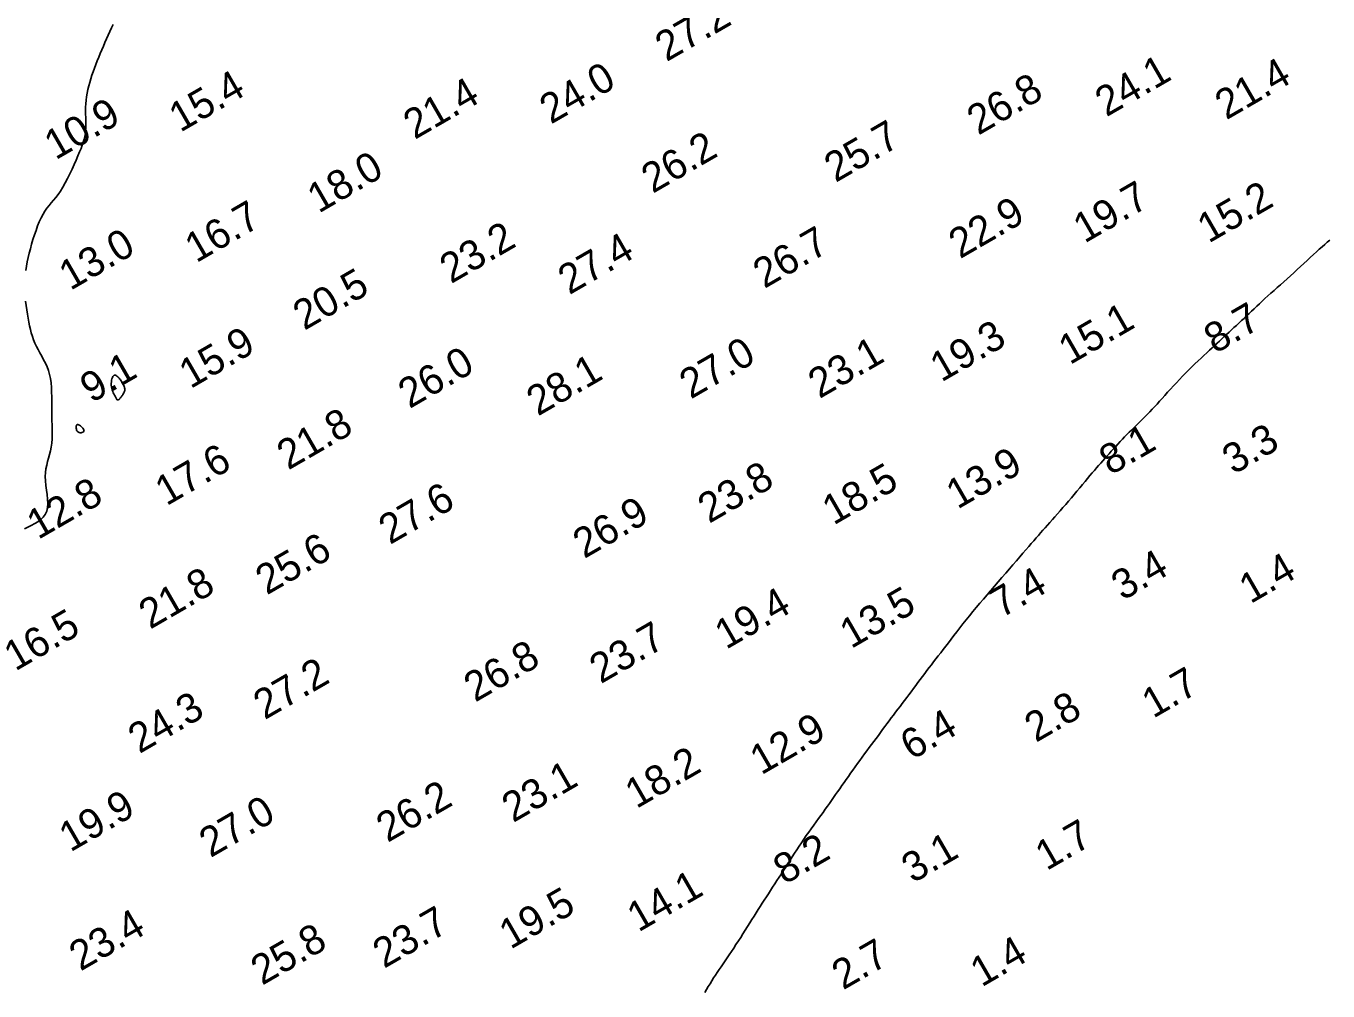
# Model space of a CAD drawing. Extents: x 3024098 to 3056816, y 418252 to 509144.
# Drawn here: x 3027380.8 to 3027600.4, y 427728.1 to 427890.8 of the extents above; entities that cross this region are included whole.
import ezdxf

# ---------------------------------------------------------------- set-up
doc = ezdxf.new("R2010")
doc.units = 0
doc.layers.add('V-CHAN-CONT-EL10', color=7, linetype='Continuous')
doc.layers.add('V-TOPO-SOUN-0911', color=7, linetype='Continuous')

msp = doc.modelspace()

# ---------------------------------------------------------------- linework, layer by layer
at = {"layer": 'V-CHAN-CONT-EL10'}
for points in [[(3027380.73, 427849.59), (3027380.84, 427850.31), (3027380.98, 427851.03), (3027381.13, 427851.75), (3027381.31, 427852.49), (3027381.51, 427853.24), (3027381.72, 427854.02), (3027381.95, 427854.8), (3027382.2, 427855.58), (3027382.46, 427856.34), (3027382.73, 427857.09), (3027383.02, 427857.79), (3027383.33, 427858.45), (3027383.64, 427859.05), (3027383.97, 427859.59), (3027384.31, 427860.07), (3027384.67, 427860.53), (3027385.03, 427860.97), (3027385.4, 427861.42), (3027385.78, 427861.89), (3027386.17, 427862.4), (3027386.57, 427862.98), (3027386.97, 427863.63), (3027387.38, 427864.34), (3027387.77, 427865.1), (3027388.17, 427865.88), (3027388.54, 427866.67), (3027388.9, 427867.45), (3027389.23, 427868.2), (3027389.54, 427868.91), (3027389.81, 427869.56), (3027390.05, 427870.15), (3027390.26, 427870.7), (3027390.43, 427871.22), (3027390.58, 427871.71), (3027390.69, 427872.2), (3027390.78, 427872.69), (3027390.83, 427873.18), (3027390.86, 427873.7), (3027390.87, 427874.23), (3027390.86, 427874.79), (3027390.85, 427875.35), (3027390.83, 427875.93), (3027390.82, 427876.51), (3027390.83, 427877.1), (3027390.85, 427877.7), (3027390.91, 427878.29), (3027390.98, 427878.89), (3027391.09, 427879.49), (3027391.21, 427880.09), (3027391.36, 427880.69), (3027391.52, 427881.29), (3027391.71, 427881.89), (3027391.9, 427882.5), (3027392.11, 427883.1), (3027392.33, 427883.71), (3027392.56, 427884.32), (3027392.8, 427884.93), (3027393.05, 427885.54), (3027393.3, 427886.15), (3027393.56, 427886.77), (3027393.83, 427887.39), (3027394.09, 427888.01), (3027394.37, 427888.63), (3027394.64, 427889.25), (3027394.92, 427889.87), (3027395.21, 427890.48), (3027395.5, 427891.08)], [(3027600.69, 427854.72), (3027600.26, 427854.35), (3027599.83, 427853.98), (3027599.38, 427853.59), (3027598.91, 427853.17), (3027598.43, 427852.73), (3027597.92, 427852.27), (3027597.4, 427851.78), (3027596.87, 427851.28), (3027596.33, 427850.77), (3027595.77, 427850.25), (3027595.21, 427849.73), (3027594.64, 427849.21), (3027594.07, 427848.69), (3027593.5, 427848.18), (3027592.94, 427847.68), (3027592.38, 427847.18), (3027591.83, 427846.69), (3027591.29, 427846.21), (3027590.76, 427845.74), (3027590.25, 427845.29), (3027589.76, 427844.84), (3027589.28, 427844.4), (3027588.82, 427843.97), (3027588.37, 427843.55), (3027587.93, 427843.13), (3027587.5, 427842.72), (3027587.07, 427842.32), (3027586.65, 427841.91), (3027586.22, 427841.51), (3027585.79, 427841.12), (3027585.36, 427840.72), (3027584.94, 427840.33), (3027584.52, 427839.94), (3027584.1, 427839.56), (3027583.69, 427839.18), (3027583.28, 427838.8), (3027582.88, 427838.43), (3027582.48, 427838.06), (3027582.08, 427837.68), (3027581.67, 427837.31), (3027581.26, 427836.92), (3027580.84, 427836.53), (3027580.4, 427836.12), (3027579.95, 427835.7), (3027579.47, 427835.26), (3027578.98, 427834.8), (3027578.47, 427834.32), (3027577.95, 427833.83), (3027577.43, 427833.33), (3027576.9, 427832.81), (3027576.37, 427832.29), (3027575.84, 427831.75), (3027575.32, 427831.21), (3027574.81, 427830.66), (3027574.31, 427830.11), (3027573.82, 427829.57), (3027573.34, 427829.04), (3027572.87, 427828.51), (3027572.42, 427828), (3027571.98, 427827.52), (3027571.55, 427827.05), (3027571.13, 427826.6), (3027570.72, 427826.17), (3027570.32, 427825.75), (3027569.93, 427825.35), (3027569.54, 427824.96), (3027569.16, 427824.57), (3027568.78, 427824.19), (3027568.4, 427823.81), (3027568.01, 427823.43), (3027567.63, 427823.05), (3027567.24, 427822.67), (3027566.86, 427822.29), (3027566.48, 427821.9), (3027566.09, 427821.52), (3027565.71, 427821.12), (3027565.33, 427820.72), (3027564.95, 427820.32), (3027564.58, 427819.91), (3027564.2, 427819.51), (3027563.83, 427819.1), (3027563.46, 427818.69), (3027563.1, 427818.29), (3027562.75, 427817.89), (3027562.4, 427817.49), (3027562.05, 427817.1), (3027561.7, 427816.7), (3027561.34, 427816.3), (3027560.98, 427815.88), (3027560.61, 427815.45), (3027560.23, 427814.99), (3027559.82, 427814.52), (3027559.4, 427814.01), (3027558.96, 427813.48), (3027558.51, 427812.94), (3027558.04, 427812.38), (3027557.57, 427811.81), (3027557.1, 427811.25), (3027556.62, 427810.68), (3027556.15, 427810.13), (3027555.68, 427809.59), (3027555.22, 427809.07), (3027554.77, 427808.56), (3027554.32, 427808.06), (3027553.89, 427807.58), (3027553.47, 427807.11), (3027553.06, 427806.66), (3027552.66, 427806.21), (3027552.28, 427805.78), (3027551.9, 427805.35), (3027551.53, 427804.92), (3027551.15, 427804.48), (3027550.75, 427804.02), (3027550.34, 427803.54), (3027549.91, 427803.04), (3027549.44, 427802.49), (3027548.94, 427801.91), (3027548.4, 427801.29), (3027547.83, 427800.64), (3027547.24, 427799.96), (3027546.64, 427799.26), (3027546.02, 427798.54), (3027545.39, 427797.82), (3027544.76, 427797.09), (3027544.13, 427796.36), (3027543.5, 427795.63), (3027542.88, 427794.9), (3027542.26, 427794.18), (3027541.66, 427793.47), (3027541.06, 427792.75), (3027540.48, 427792.05), (3027539.91, 427791.35), (3027539.35, 427790.66), (3027538.82, 427789.98), (3027538.29, 427789.3), (3027537.79, 427788.65), (3027537.29, 427788.01), (3027536.82, 427787.39), (3027536.35, 427786.79), (3027535.91, 427786.21), (3027535.48, 427785.65), (3027535.06, 427785.11), (3027534.66, 427784.6), (3027534.26, 427784.09), (3027533.87, 427783.59), (3027533.49, 427783.1), (3027533.11, 427782.61), (3027532.73, 427782.11), (3027532.36, 427781.61), (3027531.98, 427781.11), (3027531.6, 427780.6), (3027531.22, 427780.09), (3027530.85, 427779.58), (3027530.47, 427779.07), (3027530.09, 427778.56), (3027529.71, 427778.05), (3027529.33, 427777.55), (3027528.96, 427777.06), (3027528.58, 427776.56), (3027528.21, 427776.07), (3027527.83, 427775.59), (3027527.46, 427775.1), (3027527.09, 427774.61), (3027526.72, 427774.13), (3027526.36, 427773.64), (3027526, 427773.16), (3027525.63, 427772.67), (3027525.27, 427772.18), (3027524.9, 427771.68), (3027524.54, 427771.18), (3027524.16, 427770.68), (3027523.79, 427770.16), (3027523.4, 427769.64), (3027523.01, 427769.12), (3027522.62, 427768.58), (3027522.23, 427768.05), (3027521.83, 427767.51), (3027521.43, 427766.97), (3027521.04, 427766.43), (3027520.65, 427765.89), (3027520.26, 427765.35), (3027519.87, 427764.81), (3027519.5, 427764.28), (3027519.12, 427763.75), (3027518.75, 427763.23), (3027518.39, 427762.71), (3027518.03, 427762.2), (3027517.68, 427761.69), (3027517.33, 427761.2), (3027516.98, 427760.7), (3027516.64, 427760.21), (3027516.29, 427759.72), (3027515.94, 427759.23), (3027515.58, 427758.72), (3027515.22, 427758.21), (3027514.84, 427757.69), (3027514.45, 427757.15), (3027514.04, 427756.59), (3027513.64, 427756.03), (3027513.22, 427755.45), (3027512.8, 427754.87), (3027512.39, 427754.28), (3027511.97, 427753.69), (3027511.57, 427753.09), (3027511.17, 427752.5), (3027510.78, 427751.91), (3027510.4, 427751.32), (3027510.02, 427750.73), (3027509.65, 427750.14), (3027509.28, 427749.56), (3027508.92, 427748.98), (3027508.55, 427748.4), (3027508.18, 427747.83), (3027507.81, 427747.26), (3027507.44, 427746.7), (3027507.08, 427746.14), (3027506.71, 427745.58), (3027506.35, 427745.03), (3027506, 427744.49), (3027505.65, 427743.95), (3027505.3, 427743.41), (3027504.96, 427742.88), (3027504.62, 427742.35), (3027504.28, 427741.82), (3027503.94, 427741.28), (3027503.59, 427740.72), (3027503.23, 427740.16), (3027502.87, 427739.58), (3027502.49, 427738.98), (3027502.1, 427738.37), (3027501.71, 427737.75), (3027501.32, 427737.13), (3027500.93, 427736.52), (3027500.53, 427735.91), (3027500.15, 427735.31), (3027499.77, 427734.74), (3027499.4, 427734.19), (3027499.04, 427733.66), (3027498.69, 427733.15), (3027498.35, 427732.65), (3027498.02, 427732.17), (3027497.69, 427731.69), (3027497.38, 427731.22), (3027497.06, 427730.75), (3027496.76, 427730.28), (3027496.46, 427729.8), (3027496.16, 427729.32), (3027495.86, 427728.83), (3027495.56, 427728.35), (3027495.26, 427727.85)], [(3027380.52, 427806), (3027381.1, 427806.29), (3027381.67, 427806.58), (3027382.24, 427806.89), (3027382.77, 427807.21), (3027383.26, 427807.57), (3027383.69, 427807.98), (3027384.03, 427808.45), (3027384.27, 427808.98), (3027384.41, 427809.6), (3027384.44, 427810.28), (3027384.41, 427811.01), (3027384.33, 427811.78), (3027384.23, 427812.56), (3027384.13, 427813.34), (3027384.05, 427814.1), (3027384.02, 427814.83), (3027384.05, 427815.52), (3027384.14, 427816.16), (3027384.27, 427816.77), (3027384.42, 427817.37), (3027384.59, 427817.96), (3027384.76, 427818.56), (3027384.92, 427819.17), (3027385.04, 427819.81), (3027385.12, 427820.48), (3027385.17, 427821.19), (3027385.19, 427821.92), (3027385.19, 427822.69), (3027385.17, 427823.47), (3027385.15, 427824.26), (3027385.13, 427825.07), (3027385.11, 427825.88), (3027385.11, 427826.69), (3027385.11, 427827.5), (3027385.12, 427828.3), (3027385.1, 427829.09), (3027385.07, 427829.86), (3027385.01, 427830.61), (3027384.91, 427831.34), (3027384.76, 427832.03), (3027384.56, 427832.7), (3027384.32, 427833.34), (3027384.04, 427833.95), (3027383.73, 427834.54), (3027383.42, 427835.11), (3027383.1, 427835.68), (3027382.8, 427836.23), (3027382.52, 427836.79), (3027382.26, 427837.34), (3027382.04, 427837.9), (3027381.85, 427838.47), (3027381.67, 427839.05), (3027381.51, 427839.64), (3027381.37, 427840.25), (3027381.24, 427840.89), (3027381.12, 427841.55), (3027381, 427842.24), (3027380.89, 427842.95), (3027380.79, 427843.68), (3027380.7, 427844.42)]]:
    msp.add_lwpolyline(points, dxfattribs=at)
for points in [[(3027396.14, 427827.78), (3027396.17, 427827.77), (3027396.2, 427827.76), (3027396.24, 427827.76), (3027396.28, 427827.76), (3027396.31, 427827.77), (3027396.35, 427827.77), (3027396.38, 427827.78), (3027396.4, 427827.79), (3027396.42, 427827.8), (3027396.44, 427827.81), (3027396.45, 427827.82), (3027396.46, 427827.83), (3027396.48, 427827.84), (3027396.48, 427827.85), (3027396.49, 427827.87), (3027396.5, 427827.88), (3027396.52, 427827.9), (3027396.53, 427827.92), (3027396.56, 427827.94), (3027396.59, 427827.98), (3027396.63, 427828.03), (3027396.68, 427828.09), (3027396.74, 427828.17), (3027396.82, 427828.26), (3027396.91, 427828.38), (3027397, 427828.5), (3027397.09, 427828.64), (3027397.18, 427828.78), (3027397.27, 427828.93), (3027397.34, 427829.07), (3027397.39, 427829.22), (3027397.42, 427829.36), (3027397.44, 427829.5), (3027397.43, 427829.64), (3027397.41, 427829.78), (3027397.38, 427829.91), (3027397.33, 427830.04), (3027397.27, 427830.18), (3027397.21, 427830.31), (3027397.14, 427830.45), (3027397.06, 427830.59), (3027396.98, 427830.72), (3027396.89, 427830.86), (3027396.8, 427831), (3027396.7, 427831.14), (3027396.59, 427831.28), (3027396.48, 427831.41), (3027396.36, 427831.54), (3027396.24, 427831.67), (3027396.12, 427831.77), (3027395.99, 427831.86), (3027395.87, 427831.91), (3027395.75, 427831.93), (3027395.63, 427831.91), (3027395.53, 427831.84), (3027395.43, 427831.71), (3027395.34, 427831.53), (3027395.27, 427831.32), (3027395.21, 427831.08), (3027395.17, 427830.81), (3027395.15, 427830.53), (3027395.15, 427830.24), (3027395.18, 427829.96), (3027395.23, 427829.69), (3027395.31, 427829.43), (3027395.4, 427829.19), (3027395.49, 427828.97), (3027395.6, 427828.76), (3027395.7, 427828.57), (3027395.79, 427828.41), (3027395.87, 427828.26), (3027395.94, 427828.15), (3027395.98, 427828.05), (3027396.02, 427827.97), (3027396.04, 427827.91), (3027396.06, 427827.86), (3027396.08, 427827.83), (3027396.1, 427827.81), (3027396.12, 427827.79)], [(3027389.74, 427822.24), (3027389.89, 427822.22), (3027390.05, 427822.22), (3027390.21, 427822.25), (3027390.35, 427822.29), (3027390.46, 427822.36), (3027390.54, 427822.46), (3027390.57, 427822.57), (3027390.55, 427822.69), (3027390.48, 427822.83), (3027390.37, 427822.98), (3027390.24, 427823.12), (3027390.09, 427823.26), (3027389.94, 427823.38), (3027389.79, 427823.49), (3027389.65, 427823.57), (3027389.54, 427823.61), (3027389.45, 427823.63), (3027389.39, 427823.61), (3027389.34, 427823.58), (3027389.3, 427823.52), (3027389.28, 427823.43), (3027389.26, 427823.34), (3027389.26, 427823.22), (3027389.25, 427823.1), (3027389.26, 427822.97), (3027389.28, 427822.83), (3027389.3, 427822.7), (3027389.35, 427822.57), (3027389.41, 427822.46), (3027389.5, 427822.36), (3027389.61, 427822.29)]]:
    msp.add_lwpolyline(points, close=True, dxfattribs=at)

# ---------------------------------------------------------------- texts
at = {"layer": 'V-TOPO-SOUN-0911'}
for s, p in [('27.2 ', (3027488.81, 427884.7)), ('24.0 ', (3027469.31, 427874.17)), ('24.1 ', (3027563.01, 427875.4)), ('21.4 ', (3027583.23, 427874.89)), ('15.4 ', (3027406.79, 427872.79)), ('21.4 ', (3027446.33, 427871.58)), ('26.8 ', (3027541.4, 427872.3)), ('10.9 ', (3027385.76, 427868.13)), ('25.7 ', (3027517.32, 427864.33)), ('26.2 ', (3027486.48, 427862.49)), ('18.0 ', (3027430.13, 427859.14)), ('19.7 ', (3027559.32, 427854.09)), ('15.2 ', (3027580.25, 427854.09)), ('16.7 ', (3027409.48, 427850.78)), ('22.9 ', (3027538.32, 427851.47)), ('23.2 ', (3027452.46, 427847.27)), ('13.0 ', (3027388.24, 427846.12)), ('27.4 ', (3027472.41, 427845.4)), ('26.7 ', (3027505.31, 427846.45)), ('20.5 ', (3027427.71, 427839.39)), ('15.1 ', (3027556.84, 427833.6)), ('8.7', (3027581.36, 427835.46)), ('19.3 ', (3027535.17, 427830.67)), ('15.9 ', (3027408.5, 427829.55)), ('27.0 ', (3027492.9, 427827.81)), ('23.1 ', (3027514.61, 427827.89)), ('26.0 ', (3027445.46, 427826.2)), ('9.1', (3027391.81, 427827.14)), ('28.1 ', (3027467.11, 427824.94)), ('21.8 ', (3027425, 427815.84)), ('8.1', (3027563.69, 427814.97)), ('3.3', (3027584.45, 427815.09)), ('17.6 ', (3027404.46, 427809.8)), ('13.9 ', (3027537.89, 427809.24)), ('23.8 ', (3027496, 427806.85)), ('18.5 ', (3027516.98, 427806.55)), ('12.8 ', (3027382.81, 427804.12)), ('27.6 ', (3027442.16, 427803.28)), ('26.9 ', (3027474.93, 427800.91)), ('25.6 ', (3027421.39, 427794.78)), ('3.4', (3027565.75, 427793.83)), ('1.4', (3027587.3, 427793.3)), ('21.8 ', (3027401.71, 427789)), ('7.4', (3027545.27, 427790.88)), ('13.5 ', (3027519.94, 427785.72)), ('19.4 ', (3027498.85, 427785.59)), ('16.5 ', (3027378.96, 427781.94)), ('23.7 ', (3027477.72, 427779.81)), ('26.8 ', (3027456.53, 427776.7)), ('27.2 ', (3027421.03, 427773.74)), ('1.7', (3027570.9, 427773.98)), ('24.3 ', (3027399.9, 427768.03)), ('2.8', (3027551.11, 427769.91)), ('12.9 ', (3027504.79, 427764.43)), ('6.4', (3027530.15, 427766.93)), ('18.2 ', (3027483.73, 427758.75)), ('23.1 ', (3027462.94, 427756.4)), ('26.2 ', (3027441.76, 427753.04)), ('19.9 ', (3027388.25, 427751.43)), ('27.0 ', (3027411.89, 427750.48)), ('1.7', (3027552.92, 427748.29)), ('8.2', (3027508.73, 427745.96)), ('3.1', (3027530.36, 427746.17)), ('14.1 ', (3027484.07, 427737.93)), ('19.5 ', (3027462.49, 427735.03)), ('23.4 ', (3027389.96, 427731.35)), ('23.7 ', (3027441.17, 427731.81)), ('25.8 ', (3027420.6, 427728.96)), ('2.7', (3027518.6, 427728.18)), ('1.4', (3027541.96, 427728.67))]:
    msp.add_text(s, height=5, rotation=30, dxfattribs=at).set_placement(p)

doc.saveas('drawing.dxf')
